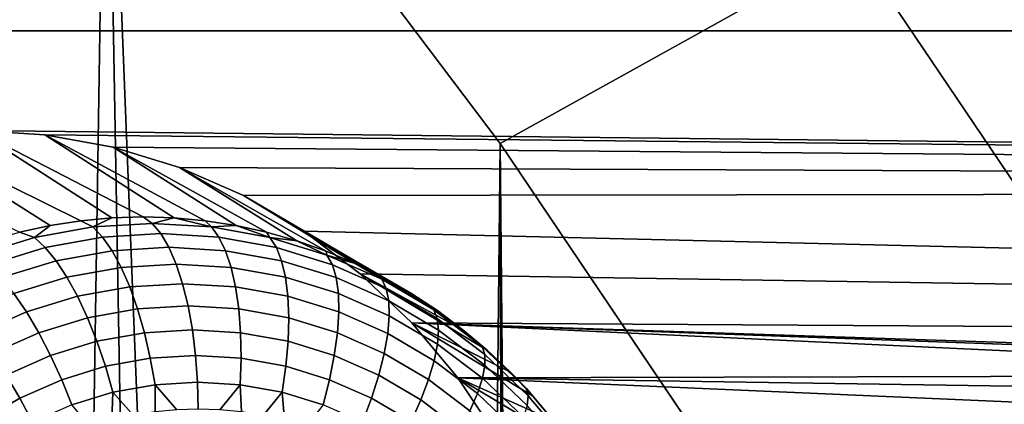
# Model space of a CAD drawing. Header units: metres. Extents: x -22 to 239, y -22 to 22.
# Tile 309 of 325: x 221.487 to 223.002, y 11.097 to 11.688. Entities that reach past the tile are written whole.
import ezdxf

# ---------------------------------------------------------------- set-up
doc = ezdxf.new("R2010")
doc.units = ezdxf.units.M
doc.layers.add('solid_10_151_033_XXX', color=7, linetype='CONTINUOUS')

msp = doc.modelspace()

# ---------------------------------------------------------------- linework, layer by layer
at = {"layer": 'solid_10_151_033_XXX'}
for points in [[(221.212708, 5.936373, 229.080505), (221.509644, 5.124736, 229.188583), (221.620392, 12.300325, 229.228882), (220.974655, 13.066288, 228.993851)], [(221.620392, 12.300325, 229.228882), (222.226196, 11.498304, 229.449387), (222.771347, 11.800925, 229.115631), (222.149567, 12.624084, 228.889328)], [(221.509644, 5.124736, 229.188583), (221.762543, 4.296438, 229.280624), (221.620392, 12.300325, 229.228882)], [(221.970612, 3.454071, 229.356354), (222.133148, 2.600451, 229.415512), (222.226196, 11.498304, 229.449387), (221.620392, 12.300325, 229.228882)], [(221.762543, 4.296438, 229.280624), (221.970612, 3.454071, 229.356354), (221.620392, 12.300325, 229.228882)], [(213.73735, 11.671422, 184.643936), (214.059677, 11.904324, 184.761246), (229.102448, 11.671424, 190.236359)], [(214.059677, 11.904324, 184.761246), (228.780136, 11.904325, 190.119049), (229.102448, 11.671424, 190.236359)], [(222.226196, 11.498304, 229.449387), (222.790329, 10.662547, 229.654709), (223.350296, 10.943189, 229.326355), (222.771347, 11.800925, 229.115631)], [(222.771347, 11.800925, 229.115631), (223.350296, 10.943189, 229.326355), (235.491959, 10.94319, 195.967407), (234.91301, 11.800925, 195.756683)], [(221.419907, 11.518, 187.44014), (213.73735, 11.671422, 184.643936), (229.102448, 11.671424, 190.236359), (229.418274, 11.42863, 190.351318)], [(221.487213, 11.361762, 186.664291), (221.208862, 11.492689, 187.363342), (221.313782, 11.511657, 187.40152), (221.534134, 11.372071, 186.681366)], [(221.581528, 11.379459, 186.698608), (221.313782, 11.511657, 187.40152), (221.419907, 11.518, 187.44014), (221.629257, 11.383903, 186.715988)], [(221.581528, 11.379459, 186.698608), (221.534134, 11.372071, 186.681366), (221.313782, 11.511657, 187.40152)], [(221.526031, 11.511657, 187.478775), (221.419907, 11.518, 187.44014), (229.418274, 11.42863, 190.351318)], [(221.725021, 11.383903, 186.750839), (221.677139, 11.385386, 186.733414), (221.419907, 11.518, 187.44014), (221.526031, 11.511657, 187.478775)], [(221.629257, 11.383903, 186.715988), (221.419907, 11.518, 187.44014), (221.677139, 11.385386, 186.733414)], [(221.630936, 11.492689, 187.516953), (221.526031, 11.511657, 187.478775), (229.418274, 11.42863, 190.351318)], [(221.820145, 11.372071, 186.785461), (221.772736, 11.379459, 186.768204), (221.526031, 11.511657, 187.478775), (221.630936, 11.492689, 187.516953)], [(221.772736, 11.379459, 186.768204), (221.725021, 11.383903, 186.750839), (221.526031, 11.511657, 187.478775)], [(222.133148, 2.600451, 229.415512), (222.249619, 1.738386, 229.457901), (222.226196, 11.498304, 229.449387)], [(222.343033, 0, 229.491913), (222.790314, -10.662548, 229.654709), (222.790329, 10.662547, 229.654709), (222.226196, 11.498304, 229.449387)], [(222.319656, 0.870593, 229.483398), (222.343033, 0, 229.491913), (222.226196, 11.498304, 229.449387)], [(222.249619, 1.738386, 229.457901), (222.319656, 0.870593, 229.483398), (222.226196, 11.498304, 229.449387)], [(221.732986, 11.461402, 187.554108), (221.630936, 11.492689, 187.516953), (229.418274, 11.42863, 190.351318)], [(221.91333, 11.348568, 186.819382), (221.86705, 11.361762, 186.802536), (221.630936, 11.492689, 187.516953), (221.732986, 11.461402, 187.554108)], [(221.86705, 11.361762, 186.802536), (221.820145, 11.372071, 186.785461), (221.630936, 11.492689, 187.516953)], [(221.831329, 11.418055, 187.58989), (221.732986, 11.461402, 187.554108), (229.418274, 11.42863, 190.351318)], [(222.003326, 11.313711, 186.852127), (221.958801, 11.332533, 186.835922), (221.732986, 11.461402, 187.554108), (221.831329, 11.418055, 187.58989)], [(221.958801, 11.332533, 186.835922), (221.91333, 11.348568, 186.819382), (221.732986, 11.461402, 187.554108)], [(221.924316, 11.363371, 187.623734), (221.831329, 11.418055, 187.58989), (229.418274, 11.42863, 190.351318), (229.727356, 11.176141, 190.463806)], [(222.088898, 11.267972, 186.883286), (222.046738, 11.292167, 186.867935), (221.831329, 11.418055, 187.58989), (221.924316, 11.363371, 187.623734)], [(222.046738, 11.292167, 186.867935), (222.003326, 11.313711, 186.852127), (221.831329, 11.418055, 187.58989)], [(221.599884, 11.369813, 186.662079), (221.509888, 11.353541, 186.629318), (221.534134, 11.372071, 186.681366), (221.581528, 11.379459, 186.698608)], [(221.599884, 11.369813, 186.662079), (221.581528, 11.379459, 186.698608), (221.629257, 11.383903, 186.715988)], [(221.629257, 11.383903, 186.715988), (221.677139, 11.385386, 186.733414), (221.691025, 11.37526, 186.695251), (221.599884, 11.369813, 186.662079)], [(221.599884, 11.369813, 186.662079), (221.691025, 11.37526, 186.695251), (221.704315, 11.359563, 186.658752), (221.614822, 11.354215, 186.626175)], [(221.691025, 11.37526, 186.695251), (221.677139, 11.385386, 186.733414), (221.725021, 11.383903, 186.750839)], [(221.782166, 11.369813, 186.728424), (221.691025, 11.37526, 186.695251), (221.725021, 11.383903, 186.750839)], [(221.793793, 11.354215, 186.691315), (221.704315, 11.359563, 186.658752), (221.691025, 11.37526, 186.695251), (221.782166, 11.369813, 186.728424)], [(221.782166, 11.369813, 186.728424), (221.725021, 11.383903, 186.750839), (221.772736, 11.379459, 186.768204)], [(221.782166, 11.369813, 186.728424), (221.772736, 11.379459, 186.768204), (221.820145, 11.372071, 186.785461)], [(221.509888, 11.353541, 186.629318), (221.422165, 11.326649, 186.597397), (221.440948, 11.348568, 186.647446), (221.487213, 11.361762, 186.664291)], [(221.509888, 11.353541, 186.629318), (221.487213, 11.361762, 186.664291), (221.534134, 11.372071, 186.681366)], [(221.614822, 11.354215, 186.626175), (221.526459, 11.338238, 186.594009), (221.509888, 11.353541, 186.629318), (221.599884, 11.369813, 186.662079)], [(221.614822, 11.354215, 186.626175), (221.704315, 11.359563, 186.658752), (221.716721, 11.338608, 186.624649), (221.629425, 11.333391, 186.59288)], [(221.804001, 11.333391, 186.656433), (221.716721, 11.338608, 186.624649), (221.704315, 11.359563, 186.658752), (221.793793, 11.354215, 186.691315)], [(221.872162, 11.353541, 186.761169), (221.782166, 11.369813, 186.728424), (221.820145, 11.372071, 186.785461)], [(221.882156, 11.338238, 186.72348), (221.793793, 11.354215, 186.691315), (221.782166, 11.369813, 186.728424), (221.872162, 11.353541, 186.761169)], [(221.872162, 11.353541, 186.761169), (221.820145, 11.372071, 186.785461), (221.86705, 11.361762, 186.802536)], [(221.872162, 11.353541, 186.761169), (221.86705, 11.361762, 186.802536), (221.91333, 11.348568, 186.819382)], [(222.011078, 11.297859, 187.655319), (221.924316, 11.363371, 187.623734), (229.727356, 11.176141, 190.463806)], [(222.168915, 11.211969, 186.912399), (222.129669, 11.241209, 186.898117), (221.924316, 11.363371, 187.623734), (222.011078, 11.297859, 187.655319)], [(222.129669, 11.241209, 186.898117), (222.088898, 11.267972, 186.883286), (221.924316, 11.363371, 187.623734)], [(221.526459, 11.338238, 186.594009), (221.440323, 11.311832, 186.562668), (221.422165, 11.326649, 186.597397), (221.509888, 11.353541, 186.629318)], [(221.629425, 11.333391, 186.59288), (221.543243, 11.317807, 186.561523), (221.526459, 11.338238, 186.594009), (221.614822, 11.354215, 186.626175)], [(221.890182, 11.317807, 186.68779), (221.804001, 11.333391, 186.656433), (221.793793, 11.354215, 186.691315), (221.882156, 11.338238, 186.72348)], [(221.959885, 11.326649, 186.793106), (221.872162, 11.353541, 186.761169), (221.91333, 11.348568, 186.819382)], [(221.968292, 11.311832, 186.754822), (221.882156, 11.338238, 186.72348), (221.872162, 11.353541, 186.761169), (221.959885, 11.326649, 186.793106)], [(221.959885, 11.326649, 186.793106), (221.91333, 11.348568, 186.819382), (221.958801, 11.332533, 186.835922)], [(221.543243, 11.317807, 186.561523), (221.459244, 11.292052, 186.530945), (221.440323, 11.311832, 186.562668), (221.526459, 11.338238, 186.594009)], [(221.643433, 11.307749, 186.562866), (221.559937, 11.292649, 186.532471), (221.543243, 11.317807, 186.561523), (221.629425, 11.333391, 186.59288)], [(221.629425, 11.333391, 186.59288), (221.716721, 11.338608, 186.624649), (221.728012, 11.312802, 186.593643), (221.643433, 11.307749, 186.562866)], [(221.812576, 11.307749, 186.62442), (221.728012, 11.312802, 186.593643), (221.716721, 11.338608, 186.624649), (221.804001, 11.333391, 186.656433)], [(221.896088, 11.292649, 186.654816), (221.812576, 11.307749, 186.62442), (221.804001, 11.333391, 186.656433), (221.890182, 11.317807, 186.68779)], [(221.974197, 11.292052, 186.718369), (221.890182, 11.317807, 186.68779), (221.882156, 11.338238, 186.72348), (221.968292, 11.311832, 186.754822)], [(221.959885, 11.326649, 186.793106), (221.958801, 11.332533, 186.835922), (222.003326, 11.313711, 186.852127)], [(221.559937, 11.292649, 186.532471), (221.478531, 11.267695, 186.502838), (221.459244, 11.292052, 186.530945), (221.543243, 11.317807, 186.561523)], [(221.643433, 11.307749, 186.562866), (221.728012, 11.312802, 186.593643), (221.737961, 11.282651, 186.566315), (221.656555, 11.277786, 186.536682)], [(221.819351, 11.277786, 186.595932), (221.737961, 11.282651, 186.566315), (221.728012, 11.312802, 186.593643), (221.812576, 11.307749, 186.62442)], [(221.977478, 11.267695, 186.684448), (221.896088, 11.292649, 186.654816), (221.890182, 11.317807, 186.68779), (221.974197, 11.292052, 186.718369)], [(222.04422, 11.289474, 186.823792), (221.959885, 11.326649, 186.793106), (222.003326, 11.313711, 186.852127)], [(222.051102, 11.275331, 186.784973), (221.968292, 11.311832, 186.754822), (221.959885, 11.326649, 186.793106), (222.04422, 11.289474, 186.823792)], [(222.054962, 11.256451, 186.747772), (221.974197, 11.292052, 186.718369), (221.968292, 11.311832, 186.754822), (222.051102, 11.275331, 186.784973)], [(222.04422, 11.289474, 186.823792), (222.003326, 11.313711, 186.852127), (222.046738, 11.292167, 186.867935)], [(221.656555, 11.277786, 186.536682), (221.576187, 11.263254, 186.507431), (221.559937, 11.292649, 186.532471), (221.643433, 11.307749, 186.562866)], [(221.899719, 11.263254, 186.625183), (221.819351, 11.277786, 186.595932), (221.812576, 11.307749, 186.62442), (221.896088, 11.292649, 186.654816)], [(222.090347, 11.222472, 187.684174), (222.011078, 11.297859, 187.655319), (229.727356, 11.176141, 190.463806)], [(222.242279, 11.14646, 186.939102), (222.206497, 11.18035, 186.926086), (222.011078, 11.297859, 187.655319), (222.090347, 11.222472, 187.684174)], [(222.206497, 11.18035, 186.926086), (222.168915, 11.211969, 186.912399), (222.011078, 11.297859, 187.655319)], [(221.576187, 11.263254, 186.507431), (221.497849, 11.239236, 186.478912), (221.478531, 11.267695, 186.502838), (221.559937, 11.292649, 186.532471)], [(221.656555, 11.277786, 186.536682), (221.737961, 11.282651, 186.566315), (221.746368, 11.248741, 186.543182), (221.668533, 11.24409, 186.514862)], [(221.824203, 11.24409, 186.571518), (221.746368, 11.248741, 186.543182), (221.737961, 11.282651, 186.566315), (221.819351, 11.277786, 186.595932)], [(221.978073, 11.239236, 186.653702), (221.899719, 11.263254, 186.625183), (221.896088, 11.292649, 186.654816), (221.977478, 11.267695, 186.684448)], [(222.055725, 11.233201, 186.712921), (221.977478, 11.267695, 186.684448), (221.974197, 11.292052, 186.718369), (222.054962, 11.256451, 186.747772)], [(222.124115, 11.242483, 186.852875), (222.04422, 11.289474, 186.823792), (222.046738, 11.292167, 186.867935), (222.088898, 11.267972, 186.883286)], [(222.129547, 11.229193, 186.813522), (222.051102, 11.275331, 186.784973), (222.04422, 11.289474, 186.823792), (222.124115, 11.242483, 186.852875)], [(221.497849, 11.239236, 186.478912), (221.422531, 11.206036, 186.451508), (221.400284, 11.233201, 186.474365), (221.478531, 11.267695, 186.502838)], [(221.668533, 11.24409, 186.514862), (221.59169, 11.230194, 186.486893), (221.576187, 11.263254, 186.507431), (221.656555, 11.277786, 186.536682)], [(221.901047, 11.230194, 186.599487), (221.824203, 11.24409, 186.571518), (221.819351, 11.277786, 186.595932), (221.899719, 11.263254, 186.625183)], [(222.053391, 11.206036, 186.681122), (221.978073, 11.239236, 186.653702), (221.977478, 11.267695, 186.684448), (222.055725, 11.233201, 186.712921)], [(222.13147, 11.211449, 186.77562), (222.054962, 11.256451, 186.747772), (222.051102, 11.275331, 186.784973), (222.129547, 11.229193, 186.813522)], [(222.124115, 11.242483, 186.852875), (222.088898, 11.267972, 186.883286), (222.129669, 11.241209, 186.898117)], [(221.59169, 11.230194, 186.486893), (221.516785, 11.20723, 186.459625), (221.497849, 11.239236, 186.478912), (221.576187, 11.263254, 186.507431)], [(221.975952, 11.20723, 186.626755), (221.901047, 11.230194, 186.599487), (221.899719, 11.263254, 186.625183), (221.978073, 11.239236, 186.653702)], [(222.129868, 11.189599, 186.739899), (222.055725, 11.233201, 186.712921), (222.054962, 11.256451, 186.747772), (222.13147, 11.211449, 186.77562)], [(221.516785, 11.20723, 186.459625), (221.444763, 11.175484, 186.433411), (221.422531, 11.206036, 186.451508), (221.497849, 11.239236, 186.478912)], [(221.679153, 11.207315, 186.497818), (221.60614, 11.194116, 186.471252), (221.59169, 11.230194, 186.486893), (221.668533, 11.24409, 186.514862)], [(221.668533, 11.24409, 186.514862), (221.746368, 11.248741, 186.543182), (221.753082, 11.211735, 186.524734), (221.679153, 11.207315, 186.497818)], [(221.827026, 11.207315, 186.551636), (221.753082, 11.211735, 186.524734), (221.746368, 11.248741, 186.543182), (221.824203, 11.24409, 186.571518)], [(221.900024, 11.194116, 186.578217), (221.827026, 11.207315, 186.551636), (221.824203, 11.24409, 186.571518), (221.901047, 11.230194, 186.599487)], [(222.047974, 11.175484, 186.652969), (221.975952, 11.20723, 186.626755), (221.978073, 11.239236, 186.653702), (222.053391, 11.206036, 186.681122)], [(222.198563, 11.18627, 186.879974), (222.124115, 11.242483, 186.852875), (222.129669, 11.241209, 186.898117), (222.168915, 11.211969, 186.912399)], [(222.202652, 11.173997, 186.840134), (222.129547, 11.229193, 186.813522), (222.124115, 11.242483, 186.852875), (222.198563, 11.18627, 186.879974)], [(221.60614, 11.194116, 186.471252), (221.534988, 11.172299, 186.445343), (221.516785, 11.20723, 186.459625), (221.59169, 11.230194, 186.486893)], [(221.971191, 11.172299, 186.604111), (221.900024, 11.194116, 186.578217), (221.901047, 11.230194, 186.599487), (221.975952, 11.20723, 186.626755)], [(222.124741, 11.164069, 186.707092), (222.053391, 11.206036, 186.681122), (222.055725, 11.233201, 186.712921), (222.129868, 11.189599, 186.739899)], [(224.0112, 11.15921, 188.383301), (222.090347, 11.222472, 187.684174), (229.727356, 11.176141, 190.463806)], [(223.799484, 11.142313, 188.306244), (222.161194, 11.138111, 187.709946), (222.090347, 11.222472, 187.684174)], [(222.307999, 11.07233, 186.963028), (222.276154, 11.110413, 186.951431), (222.090347, 11.222472, 187.684174), (222.161194, 11.138111, 187.709946)], [(223.905014, 11.157098, 188.34465), (223.799484, 11.142313, 188.306244), (222.090347, 11.222472, 187.684174)], [(224.0112, 11.15921, 188.383301), (223.905014, 11.157098, 188.34465), (222.090347, 11.222472, 187.684174)], [(222.276154, 11.110413, 186.951431), (222.242279, 11.14646, 186.939102), (222.090347, 11.222472, 187.684174)], [(222.202774, 11.157614, 186.801559), (222.13147, 11.211449, 186.77562), (222.129547, 11.229193, 186.813522), (222.202652, 11.173997, 186.840134)], [(221.534988, 11.172299, 186.445343), (221.466568, 11.142142, 186.420441), (221.444763, 11.175484, 186.433411), (221.516785, 11.20723, 186.459625)], [(221.688187, 11.168181, 186.485901), (221.619263, 11.155721, 186.460815), (221.60614, 11.194116, 186.471252), (221.679153, 11.207315, 186.497818)], [(221.679153, 11.207315, 186.497818), (221.753082, 11.211735, 186.524734), (221.75798, 11.172353, 186.511307), (221.688187, 11.168181, 186.485901)], [(221.827774, 11.168181, 186.536697), (221.75798, 11.172353, 186.511307), (221.753082, 11.211735, 186.524734), (221.827026, 11.207315, 186.551636)], [(221.896683, 11.155721, 186.561783), (221.827774, 11.168181, 186.536697), (221.827026, 11.207315, 186.551636), (221.900024, 11.194116, 186.578217)], [(222.039612, 11.142142, 186.629013), (221.971191, 11.172299, 186.604111), (221.975952, 11.20723, 186.626755), (222.047974, 11.175484, 186.652969)], [(222.116196, 11.135357, 186.677795), (222.047974, 11.175484, 186.652969), (222.053391, 11.206036, 186.681122), (222.124741, 11.164069, 186.707092)], [(222.198944, 11.137438, 186.765045), (222.129868, 11.189599, 186.739899), (222.13147, 11.211449, 186.77562), (222.202774, 11.157614, 186.801559)], [(222.198563, 11.18627, 186.879974), (222.168915, 11.211969, 186.912399), (222.206497, 11.18035, 186.926086)], [(221.619263, 11.155721, 186.460815), (221.552094, 11.135127, 186.436371), (221.534988, 11.172299, 186.445343), (221.60614, 11.194116, 186.471252)], [(221.963852, 11.135127, 186.586227), (221.896683, 11.155721, 186.561783), (221.900024, 11.194116, 186.578217), (221.971191, 11.172299, 186.604111)], [(222.104416, 11.104022, 186.652603), (222.039612, 11.142142, 186.629013), (222.047974, 11.175484, 186.652969), (222.116196, 11.135357, 186.677795)], [(222.191223, 11.113865, 186.731293), (222.124741, 11.164069, 186.707092), (222.129868, 11.189599, 186.739899), (222.198944, 11.137438, 186.765045)], [(222.266617, 11.121538, 186.904755), (222.198563, 11.18627, 186.879974), (222.206497, 11.18035, 186.926086), (222.242279, 11.14646, 186.939102)], [(222.26947, 11.110439, 186.864456), (222.202652, 11.173997, 186.840134), (222.198563, 11.18627, 186.879974), (222.266617, 11.121538, 186.904755)], [(221.552094, 11.135127, 186.436371), (221.487518, 11.10666, 186.412857), (221.466568, 11.142142, 186.420441), (221.534988, 11.172299, 186.445343)], [(221.695465, 11.12745, 186.479324), (221.630798, 11.115759, 186.455795), (221.619263, 11.155721, 186.460815), (221.688187, 11.168181, 186.485901)], [(221.688187, 11.168181, 186.485901), (221.75798, 11.172353, 186.511307), (221.760941, 11.131363, 186.503159), (221.695465, 11.12745, 186.479324)], [(221.826416, 11.12745, 186.526993), (221.760941, 11.131363, 186.503159), (221.75798, 11.172353, 186.511307), (221.827774, 11.168181, 186.536697)], [(221.891083, 11.115759, 186.550522), (221.826416, 11.12745, 186.526993), (221.827774, 11.168181, 186.536697), (221.896683, 11.155721, 186.561783)], [(222.028442, 11.10666, 186.609741), (221.963852, 11.135127, 186.586227), (221.971191, 11.172299, 186.604111), (222.039612, 11.142142, 186.629013)], [(222.179779, 11.087353, 186.700928), (222.116196, 11.135357, 186.677795), (222.124741, 11.164069, 186.707092), (222.191223, 11.113865, 186.731293)], [(222.26796, 11.095621, 186.825287), (222.202774, 11.157614, 186.801559), (222.202652, 11.173997, 186.840134), (222.26947, 11.110439, 186.864456)], [(221.630798, 11.115759, 186.455795), (221.56778, 11.096438, 186.432846), (221.552094, 11.135127, 186.436371), (221.619263, 11.155721, 186.460815)], [(221.954102, 11.096438, 186.573456), (221.891083, 11.115759, 186.550522), (221.896683, 11.155721, 186.561783), (221.963852, 11.135127, 186.586227)], [(222.2621, 11.077374, 186.78804), (222.198944, 11.137438, 186.765045), (222.202774, 11.157614, 186.801559), (222.26796, 11.095621, 186.825287)], [(222.266617, 11.121538, 186.904755), (222.242279, 11.14646, 186.939102), (222.276154, 11.110413, 186.951431)], [(221.487518, 11.10666, 186.412857), (221.426331, 11.070677, 186.390594), (221.401764, 11.104022, 186.396851), (221.466568, 11.142142, 186.420441)], [(221.56778, 11.096438, 186.432846), (221.507187, 11.06973, 186.410797), (221.487518, 11.10666, 186.412857), (221.552094, 11.135127, 186.436371)], [(221.695465, 11.12745, 186.479324), (221.760941, 11.131363, 186.503159), (221.761917, 11.089943, 186.500458), (221.728806, 11.088881, 186.488403)], [(221.795044, 11.088881, 186.512512), (221.761917, 11.089943, 186.500458), (221.760941, 11.131363, 186.503159), (221.826416, 11.12745, 186.526993)], [(222.014694, 11.06973, 186.595505), (221.954102, 11.096438, 186.573456), (221.963852, 11.135127, 186.586227), (222.028442, 11.10666, 186.609741)], [(222.089615, 11.070677, 186.632004), (222.028442, 11.10666, 186.609741), (222.039612, 11.142142, 186.629013), (222.104416, 11.104022, 186.652603)], [(222.16481, 11.05842, 186.674591), (222.104416, 11.104022, 186.652603), (222.116196, 11.135357, 186.677795), (222.179779, 11.087353, 186.700928)], [(223.799484, 11.142313, 188.306244), (223.696365, 11.115103, 188.268707), (222.161194, 11.138111, 187.709946)], [(223.501724, 11.024735, 188.197876), (222.222748, 11.045781, 187.732361), (222.161194, 11.138111, 187.709946), (223.596634, 11.07572, 188.232407)], [(222.365189, 10.990582, 186.983841), (222.337708, 11.032341, 186.973846), (222.161194, 11.138111, 187.709946), (222.222748, 11.045781, 187.732361)], [(223.696365, 11.115103, 188.268707), (223.596634, 11.07572, 188.232407), (222.161194, 11.138111, 187.709946)], [(222.337708, 11.032341, 186.973846), (222.307999, 11.07233, 186.963028), (222.161194, 11.138111, 187.709946)], [(222.252014, 11.056054, 186.753418), (222.191223, 11.113865, 186.731293), (222.198944, 11.137438, 186.765045), (222.2621, 11.077374, 186.78804)], [(221.56778, 11.096438, 186.432846), (221.630798, 11.115759, 186.455795), (221.629105, 11.072489, 186.452118), (221.596283, 11.062554, 186.44017)], [(221.630798, 11.115759, 186.455795), (221.662262, 11.08018, 186.464188), (221.629105, 11.072489, 186.452118)], [(221.630798, 11.115759, 186.455795), (221.695465, 11.12745, 186.479324), (221.695557, 11.085631, 186.476303), (221.662262, 11.08018, 186.464188)], [(221.695465, 11.12745, 186.479324), (221.728806, 11.088881, 186.488403), (221.695557, 11.085631, 186.476303)], [(221.828278, 11.085631, 186.524612), (221.795044, 11.088881, 186.512512), (221.826416, 11.12745, 186.526993)], [(221.861572, 11.08018, 186.536728), (221.828278, 11.085631, 186.524612), (221.826416, 11.12745, 186.526993), (221.891083, 11.115759, 186.550522)], [(221.894745, 11.072489, 186.548798), (221.861572, 11.08018, 186.536728), (221.891083, 11.115759, 186.550522)], [(221.927567, 11.062554, 186.560745), (221.894745, 11.072489, 186.548798), (221.891083, 11.115759, 186.550522), (221.954102, 11.096438, 186.573456)], [(222.327454, 11.049105, 186.926895), (222.266617, 11.121538, 186.904755), (222.276154, 11.110413, 186.951431), (222.307999, 11.07233, 186.963028)], [(222.329208, 11.039317, 186.886185), (222.26947, 11.110439, 186.864456), (222.266617, 11.121538, 186.904755), (222.327454, 11.049105, 186.926895)], [(221.507187, 11.06973, 186.410797), (221.449799, 11.03597, 186.389908), (221.426331, 11.070677, 186.390594), (221.487518, 11.10666, 186.412857)], [(222.072083, 11.03597, 186.616409), (222.014694, 11.06973, 186.595505), (222.028442, 11.10666, 186.609741), (222.089615, 11.070677, 186.632004)], [(222.146622, 11.02763, 186.652756), (222.089615, 11.070677, 186.632004), (222.104416, 11.104022, 186.652603), (222.16481, 11.05842, 186.674591)], [(222.2379, 11.032076, 186.722092), (222.179779, 11.087353, 186.700928), (222.191223, 11.113865, 186.731293), (222.252014, 11.056054, 186.753418)], [(222.326218, 11.026252, 186.846497), (222.26796, 11.095621, 186.825287), (222.26947, 11.110439, 186.864456), (222.329208, 11.039317, 186.886185)]]:
    msp.add_3dface(points, dxfattribs=at)

doc.saveas('drawing.dxf')
